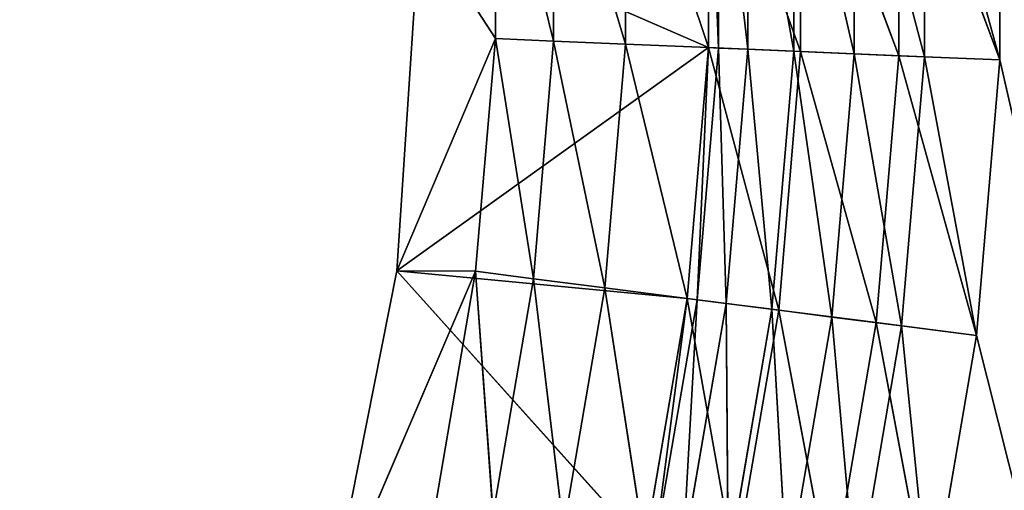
# Model space of a CAD drawing. Extents: x 228 to 329, y 0 to 150.
# Tile 523 of 656: x 301.95 to 312.08, y 44.38 to 49.22. Entities that reach past the tile are written whole.
import ezdxf

# ---------------------------------------------------------------- set-up
doc = ezdxf.new("R2010")
doc.units = 0
doc.header["$LTSCALE"] = 25.4
doc.layers.get('0').update_dxf_attribs({"color": 13, "linetype": 'CONTINUOUS'})

# ---------------------------------------------------------------- blocks, each defined once
blk = doc.blocks.new('SIS-9506-8054_STL_1')
at = {"color": 9}
for p, q in [((78.106, 104.047, 103.589), (77.404, 104.047, 107.118)), ((78.106, 101.047, 103.589), (77.404, 104.047, 107.118)), ((78.106, 104.047, 103.589), (77.404, 104.047, 107.118)), ((78.106, 101.047, 103.589), (77.404, 104.047, 107.118)), ((78.106, 104.047, 103.589), (81.314, 104.047, 101.294)), ((78.341, 104.047, 100), (78.106, 104.047, 103.589)), ((80.657, 104.047, 106.426), (78.106, 104.047, 103.589)), ((80.657, 104.047, 106.426), (78.106, 104.047, 103.589)), ((81.094, 104.047, 103.874), (78.106, 104.047, 103.589)), ((81.094, 104.047, 103.874), (78.106, 104.047, 103.589)), ((78.106, 104.047, 103.589), (81.314, 104.047, 101.294)), ((78.341, 101.047, 100), (78.106, 104.047, 103.589)), ((78.341, 104.047, 100), (78.106, 104.047, 103.589)), ((78.341, 101.047, 100), (78.106, 104.047, 103.589)), ((78.106, 101.047, 103.589), (78.106, 104.047, 103.589)), ((78.106, 101.047, 103.589), (78.106, 104.047, 103.589)), ((81.314, 104.047, 101.294), (78.341, 104.047, 100)), ((81.314, 104.047, 101.294), (78.341, 104.047, 100)), ((80.657, 104.047, 106.426), (81.094, 104.047, 103.874)), ((80.657, 104.047, 106.426), (81.094, 104.047, 103.874)), ((81.094, 104.047, 103.874), (80.757, 103.27, 106.447)), ((81.094, 104.047, 103.874), (80.757, 103.27, 106.447)), ((81.094, 104.047, 103.874), (81.314, 104.047, 101.294)), ((81.094, 104.047, 103.874), (81.314, 104.047, 101.294)), ((81.094, 104.047, 103.874), (81.196, 103.27, 103.887)), ((81.094, 104.047, 103.874), (81.196, 103.27, 103.887)), ((81.314, 104.047, 101.294), (81.196, 103.27, 103.887)), ((81.314, 104.047, 101.294), (81.196, 103.27, 103.887)), ((81.314, 104.047, 101.294), (81.314, 104.047, 98.706)), ((81.314, 104.047, 98.706), (81.416, 103.27, 101.299)), ((81.314, 104.047, 98.706), (81.416, 103.27, 101.299)), ((81.314, 104.047, 101.294), (81.314, 104.047, 98.706)), ((81.314, 104.047, 101.294), (81.416, 103.27, 101.299)), ((81.314, 104.047, 101.294), (81.416, 103.27, 101.299)), ((81.196, 103.27, 103.887), (80.757, 103.27, 106.447)), ((81.196, 103.27, 103.887), (80.757, 103.27, 106.447)), ((81.196, 103.27, 103.887), (81.05, 102.547, 106.51)), ((81.196, 103.27, 103.887), (81.05, 102.547, 106.51)), ((81.416, 103.27, 101.299), (81.196, 103.27, 103.887)), ((81.196, 103.27, 103.887), (81.493, 102.547, 103.925)), ((81.196, 103.27, 103.887), (81.493, 102.547, 103.925)), ((81.416, 103.27, 101.299), (81.196, 103.27, 103.887)), ((81.416, 103.27, 98.701), (81.716, 102.547, 101.312)), ((81.416, 103.27, 98.701), (81.716, 102.547, 101.312)), ((81.416, 103.27, 98.701), (81.416, 103.27, 101.299)), ((81.416, 103.27, 101.299), (81.716, 102.547, 101.312)), ((81.416, 103.27, 101.299), (81.716, 102.547, 101.312)), ((81.416, 103.27, 101.299), (81.493, 102.547, 103.925)), ((81.416, 103.27, 101.299), (81.493, 102.547, 103.925)), ((81.416, 103.27, 98.701), (81.416, 103.27, 101.299)), ((81.493, 102.547, 103.925), (81.05, 102.547, 106.51)), ((81.493, 102.547, 103.925), (81.05, 102.547, 106.51)), ((81.716, 102.547, 101.312), (81.493, 102.547, 103.925)), ((81.493, 102.547, 103.925), (81.966, 101.925, 103.986)), ((81.493, 102.547, 103.925), (81.966, 101.925, 103.986)), ((81.493, 102.547, 103.925), (81.516, 101.925, 106.611)), ((81.493, 102.547, 103.925), (81.516, 101.925, 106.611)), ((81.716, 102.547, 101.312), (81.493, 102.547, 103.925)), ((81.716, 102.547, 98.688), (82.192, 101.925, 101.332)), ((81.716, 102.547, 98.688), (82.192, 101.925, 101.332)), ((81.716, 102.547, 98.688), (81.716, 102.547, 101.312)), ((81.716, 102.547, 101.312), (82.192, 101.925, 101.332)), ((81.716, 102.547, 101.312), (82.192, 101.925, 101.332)), ((81.716, 102.547, 101.312), (81.966, 101.925, 103.986)), ((81.716, 102.547, 101.312), (81.966, 101.925, 103.986)), ((81.716, 102.547, 98.688), (81.716, 102.547, 101.312)), ((81.966, 101.925, 103.986), (81.516, 101.925, 106.611)), ((81.966, 101.925, 103.986), (81.516, 101.925, 106.611)), ((82.192, 101.925, 101.332), (81.966, 101.925, 103.986)), ((81.966, 101.925, 103.986), (82.582, 101.449, 104.065)), ((81.966, 101.925, 103.986), (82.582, 101.449, 104.065)), ((81.966, 101.925, 103.986), (82.123, 101.449, 106.742)), ((81.966, 101.925, 103.986), (82.123, 101.449, 106.742)), ((82.192, 101.925, 101.332), (81.966, 101.925, 103.986)), ((82.192, 101.925, 98.668), (82.813, 101.449, 101.358)), ((82.192, 101.925, 98.668), (82.813, 101.449, 101.358)), ((82.192, 101.925, 98.668), (82.192, 101.925, 101.332)), ((82.192, 101.925, 101.332), (82.813, 101.449, 101.358)), ((82.192, 101.925, 101.332), (82.813, 101.449, 101.358)), ((82.192, 101.925, 101.332), (82.582, 101.449, 104.065)), ((82.192, 101.925, 101.332), (82.582, 101.449, 104.065)), ((82.192, 101.925, 98.668), (82.192, 101.925, 101.332)), ((82.582, 101.449, 104.065), (82.123, 101.449, 106.742)), ((82.582, 101.449, 104.065), (82.123, 101.449, 106.742)), ((82.813, 101.449, 101.358), (82.582, 101.449, 104.065)), ((82.582, 101.449, 104.065), (83.3, 101.149, 104.156)), ((82.582, 101.449, 104.065), (83.3, 101.149, 104.156)), ((82.582, 101.449, 104.065), (82.831, 101.149, 106.894)), ((82.582, 101.449, 104.065), (82.831, 101.149, 106.894)), ((82.813, 101.449, 101.358), (82.582, 101.449, 104.065)), ((82.813, 101.449, 98.642), (83.536, 101.149, 101.389)), ((82.813, 101.449, 98.642), (83.536, 101.149, 101.389)), ((82.813, 101.449, 98.642), (82.813, 101.449, 101.358)), ((82.813, 101.449, 101.358), (83.536, 101.149, 101.389)), ((82.813, 101.449, 101.358), (83.536, 101.149, 101.389)), ((82.813, 101.449, 101.358), (83.3, 101.149, 104.156)), ((82.813, 101.449, 101.358), (83.3, 101.149, 104.156)), ((82.813, 101.449, 98.642), (82.813, 101.449, 101.358)), ((83.3, 101.149, 104.156), (82.831, 101.149, 106.894)), ((83.3, 101.149, 104.156), (82.831, 101.149, 106.894)), ((83.536, 101.149, 101.389), (83.3, 101.149, 104.156)), ((83.3, 101.149, 104.156), (84.07, 101.047, 104.255)), ((83.3, 101.149, 104.156), (84.07, 101.047, 104.255)), ((83.3, 101.149, 104.156), (83.59, 101.047, 107.058)), ((83.3, 101.149, 104.156), (83.59, 101.047, 107.058)), ((83.536, 101.149, 101.389), (83.3, 101.149, 104.156)), ((83.536, 101.149, 98.611), (84.311, 101.047, 101.422)), ((83.536, 101.149, 98.611), (84.311, 101.047, 101.422)), ((83.536, 101.149, 98.611), (83.536, 101.149, 101.389)), ((83.536, 101.149, 101.389), (84.311, 101.047, 101.422)), ((83.536, 101.149, 101.389), (84.311, 101.047, 101.422)), ((83.536, 101.149, 101.389), (84.07, 101.047, 104.255)), ((83.536, 101.149, 101.389), (84.07, 101.047, 104.255)), ((83.536, 101.149, 98.611), (83.536, 101.149, 101.389)), ((78.106, 101.047, 103.589), (77.404, 101.047, 107.118)), ((78.916, 101.047, 103.595), (77.404, 101.047, 107.118)), ((78.106, 101.047, 103.589), (77.404, 101.047, 107.118)), ((78.916, 101.047, 103.595), (77.404, 101.047, 107.118)), ((78.341, 101.047, 100), (78.106, 101.047, 103.589)), ((79.12, 101.047, 101.201), (78.106, 101.047, 103.589)), ((78.341, 101.047, 100), (78.106, 101.047, 103.589)), ((79.12, 101.047, 101.201), (78.106, 101.047, 103.589)), ((78.916, 101.047, 103.595), (78.106, 101.047, 103.589)), ((78.916, 101.047, 103.595), (78.106, 101.047, 103.589)), ((78.341, 101.047, 100), (79.12, 101.047, 101.201)), ((78.341, 101.047, 100), (79.12, 101.047, 101.201)), ((78.916, 101.047, 103.595), (78.51, 101.047, 105.963)), ((78.916, 101.047, 103.595), (78.51, 101.047, 105.963)), ((79.12, 101.047, 101.201), (78.916, 101.047, 103.595)), ((79.511, 100.19, 103.671), (78.916, 101.047, 103.595)), ((79.12, 101.047, 101.201), (78.916, 101.047, 103.595)), ((79.511, 100.19, 103.671), (78.916, 101.047, 103.595)), ((79.096, 100.19, 106.089), (78.916, 101.047, 103.595)), ((79.096, 100.19, 106.089), (78.916, 101.047, 103.595)), ((79.12, 101.047, 98.799), (79.12, 101.047, 101.201)), ((79.719, 100.19, 101.227), (79.12, 101.047, 98.799)), ((79.719, 100.19, 101.227), (79.12, 101.047, 98.799)), ((79.719, 100.19, 101.227), (79.12, 101.047, 101.201)), ((79.12, 101.047, 98.799), (79.12, 101.047, 101.201)), ((79.719, 100.19, 101.227), (79.12, 101.047, 101.201)), ((79.511, 100.19, 103.671), (79.12, 101.047, 101.201)), ((79.511, 100.19, 103.671), (79.12, 101.047, 101.201)), ((84.07, 101.047, 104.255), (83.59, 101.047, 107.058)), ((84.07, 101.047, 104.255), (83.59, 101.047, 107.058)), ((84.311, 101.047, 101.422), (84.07, 101.047, 104.255)), ((84.07, 101.047, 104.255), (93.841, 101.047, 143)), ((84.07, 101.047, 104.255), (93.841, 101.047, 143)), ((84.311, 101.047, 101.422), (84.07, 101.047, 104.255)), ((84.311, 101.047, 98.578), (84.311, 101.047, 101.422)), ((84.311, 101.047, 101.422), (93.841, 101.047, 143)), ((84.311, 101.047, 101.422), (93.841, 101.047, 143)), ((84.311, 101.047, 98.578), (84.311, 101.047, 101.422)), ((79.511, 100.19, 103.671), (79.096, 100.19, 106.089)), ((79.511, 100.19, 103.671), (79.096, 100.19, 106.089)), ((79.719, 100.19, 101.227), (79.511, 100.19, 103.671)), ((80.245, 99.45, 103.765), (79.511, 100.19, 103.671)), ((79.719, 100.19, 101.227), (79.511, 100.19, 103.671)), ((80.245, 99.45, 103.765), (79.511, 100.19, 103.671)), ((79.819, 99.45, 106.245), (79.511, 100.19, 103.671)), ((79.819, 99.45, 106.245), (79.511, 100.19, 103.671)), ((79.719, 100.19, 98.773), (79.719, 100.19, 101.227)), ((80.458, 99.45, 101.258), (79.719, 100.19, 98.773)), ((80.458, 99.45, 101.258), (79.719, 100.19, 98.773)), ((80.458, 99.45, 101.258), (79.719, 100.19, 101.227)), ((79.719, 100.19, 98.773), (79.719, 100.19, 101.227)), ((80.458, 99.45, 101.258), (79.719, 100.19, 101.227)), ((80.245, 99.45, 103.765), (79.719, 100.19, 101.227)), ((80.245, 99.45, 103.765), (79.719, 100.19, 101.227)), ((80.245, 99.45, 103.765), (79.819, 99.45, 106.245)), ((80.245, 99.45, 103.765), (79.819, 99.45, 106.245)), ((80.458, 99.45, 101.258), (80.245, 99.45, 103.765)), ((81.094, 98.851, 103.874), (80.245, 99.45, 103.765)), ((80.458, 99.45, 101.258), (80.245, 99.45, 103.765)), ((81.094, 98.851, 103.874), (80.245, 99.45, 103.765)), ((80.657, 98.851, 106.426), (80.245, 99.45, 103.765)), ((80.657, 98.851, 106.426), (80.245, 99.45, 103.765)), ((80.458, 99.45, 98.742), (80.458, 99.45, 101.258)), ((81.314, 98.851, 101.294), (80.458, 99.45, 98.742)), ((81.314, 98.851, 101.294), (80.458, 99.45, 98.742)), ((81.314, 98.851, 101.294), (80.458, 99.45, 101.258)), ((80.458, 99.45, 98.742), (80.458, 99.45, 101.258)), ((81.314, 98.851, 101.294), (80.458, 99.45, 101.258)), ((81.094, 98.851, 103.874), (80.458, 99.45, 101.258)), ((81.094, 98.851, 103.874), (80.458, 99.45, 101.258)), ((81.094, 98.851, 103.874), (80.657, 98.851, 106.426)), ((81.094, 98.851, 103.874), (80.657, 98.851, 106.426)), ((81.314, 98.851, 101.294), (81.094, 98.851, 103.874)), ((82.035, 98.409, 103.994), (81.094, 98.851, 103.874)), ((81.314, 98.851, 101.294), (81.094, 98.851, 103.874)), ((82.035, 98.409, 103.994), (81.094, 98.851, 103.874)), ((81.584, 98.409, 106.625), (81.094, 98.851, 103.874)), ((81.584, 98.409, 106.625), (81.094, 98.851, 103.874)), ((81.314, 98.851, 98.706), (81.314, 98.851, 101.294)), ((82.261, 98.409, 101.335), (81.314, 98.851, 98.706)), ((82.261, 98.409, 101.335), (81.314, 98.851, 98.706)), ((82.261, 98.409, 101.335), (81.314, 98.851, 101.294)), ((81.314, 98.851, 98.706), (81.314, 98.851, 101.294)), ((82.261, 98.409, 101.335), (81.314, 98.851, 101.294)), ((82.035, 98.409, 103.994), (81.314, 98.851, 101.294)), ((82.035, 98.409, 103.994), (81.314, 98.851, 101.294)), ((82.035, 98.409, 103.994), (81.584, 98.409, 106.625)), ((82.035, 98.409, 103.994), (81.584, 98.409, 106.625)), ((82.261, 98.409, 101.335), (82.035, 98.409, 103.994)), ((83.037, 98.138, 104.123), (82.035, 98.409, 103.994)), ((82.261, 98.409, 101.335), (82.035, 98.409, 103.994)), ((83.037, 98.138, 104.123), (82.035, 98.409, 103.994)), ((82.571, 98.138, 106.838), (82.035, 98.409, 103.994)), ((82.571, 98.138, 106.838), (82.035, 98.409, 103.994)), ((82.261, 98.409, 98.665), (82.261, 98.409, 101.335)), ((83.27, 98.138, 101.378), (82.261, 98.409, 98.665)), ((83.27, 98.138, 101.378), (82.261, 98.409, 98.665)), ((83.27, 98.138, 101.378), (82.261, 98.409, 101.335)), ((82.261, 98.409, 98.665), (82.261, 98.409, 101.335)), ((83.27, 98.138, 101.378), (82.261, 98.409, 101.335)), ((83.037, 98.138, 104.123), (82.261, 98.409, 101.335)), ((83.037, 98.138, 104.123), (82.261, 98.409, 101.335)), ((83.037, 98.138, 104.123), (82.571, 98.138, 106.838)), ((83.037, 98.138, 104.123), (82.571, 98.138, 106.838)), ((83.27, 98.138, 101.378), (83.037, 98.138, 104.123)), ((84.07, 98.047, 104.255), (83.037, 98.138, 104.123)), ((83.27, 98.138, 101.378), (83.037, 98.138, 104.123)), ((84.07, 98.047, 104.255), (83.037, 98.138, 104.123)), ((83.59, 98.047, 107.058), (83.037, 98.138, 104.123)), ((83.59, 98.047, 107.058), (83.037, 98.138, 104.123)), ((83.27, 98.138, 98.622), (83.27, 98.138, 101.378)), ((84.311, 98.047, 101.422), (83.27, 98.138, 98.622)), ((84.311, 98.047, 101.422), (83.27, 98.138, 98.622)), ((84.311, 98.047, 101.422), (83.27, 98.138, 101.378)), ((83.27, 98.138, 98.622), (83.27, 98.138, 101.378)), ((84.311, 98.047, 101.422), (83.27, 98.138, 101.378)), ((84.07, 98.047, 104.255), (83.27, 98.138, 101.378)), ((84.07, 98.047, 104.255), (83.27, 98.138, 101.378)), ((83.59, 98.047, 107.058), (84.07, 98.047, 104.255)), ((83.59, 98.047, 107.058), (84.07, 98.047, 104.255)), ((84.07, 98.047, 104.255), (93.841, 98.047, 143)), ((84.07, 98.047, 104.255), (84.311, 98.047, 101.422)), ((84.07, 98.047, 104.255), (93.841, 98.047, 143)), ((84.07, 98.047, 104.255), (84.311, 98.047, 101.422)), ((84.311, 98.047, 101.422), (93.841, 98.047, 143)), ((84.311, 98.047, 101.422), (93.841, 98.047, 143)), ((84.311, 98.047, 101.422), (84.311, 98.047, 98.578)), ((84.311, 98.047, 101.422), (84.311, 98.047, 98.578))]:
    blk.add_line(p, q, dxfattribs=at)
mesh = blk.add_polyface(dxfattribs=at)
corners = [(77.404, 104.047, 107.118), (80.657, 104.047, 106.426), (78.106, 104.047, 103.589)]
mesh.append_faces([[corners[k] for k in face] for face in [(0, 1, 2)]], dxfattribs={"color": 9})
mesh = blk.add_polyface(dxfattribs=at)
corners = [(78.106, 104.047, 103.589), (78.106, 101.047, 103.589), (77.404, 104.047, 107.118)]
mesh.append_faces([[corners[k] for k in face] for face in [(0, 1, 2)]], dxfattribs={"color": 9})
mesh = blk.add_polyface(dxfattribs=at)
corners = [(77.404, 104.047, 107.118), (78.106, 101.047, 103.589), (77.404, 101.047, 107.118)]
mesh.append_faces([[corners[k] for k in face] for face in [(0, 1, 2)]], dxfattribs={"color": 9})
mesh = blk.add_polyface(dxfattribs=at)
corners = [(78.106, 104.047, 103.589), (81.314, 104.047, 101.294), (78.341, 104.047, 100)]
mesh.append_faces([[corners[k] for k in face] for face in [(0, 1, 2)]], dxfattribs={"color": 9})
mesh = blk.add_polyface(dxfattribs=at)
corners = [(80.657, 104.047, 106.426), (81.094, 104.047, 103.874), (78.106, 104.047, 103.589)]
mesh.append_faces([[corners[k] for k in face] for face in [(0, 1, 2)]], dxfattribs={"color": 9})
mesh = blk.add_polyface(dxfattribs=at)
corners = [(81.094, 104.047, 103.874), (81.314, 104.047, 101.294), (78.106, 104.047, 103.589)]
mesh.append_faces([[corners[k] for k in face] for face in [(0, 1, 2)]], dxfattribs={"color": 9})
mesh = blk.add_polyface(dxfattribs=at)
corners = [(78.341, 104.047, 100), (78.341, 101.047, 100), (78.106, 104.047, 103.589)]
mesh.append_faces([[corners[k] for k in face] for face in [(0, 1, 2)]], dxfattribs={"color": 9})
mesh = blk.add_polyface(dxfattribs=at)
corners = [(78.106, 104.047, 103.589), (78.341, 101.047, 100), (78.106, 101.047, 103.589)]
mesh.append_faces([[corners[k] for k in face] for face in [(0, 1, 2)]], dxfattribs={"color": 9})
mesh = blk.add_polyface(dxfattribs=at)
corners = [(81.314, 104.047, 101.294), (81.314, 104.047, 98.706), (78.341, 104.047, 100)]
mesh.append_faces([[corners[k] for k in face] for face in [(0, 1, 2)]], dxfattribs={"color": 9})
mesh = blk.add_polyface(dxfattribs=at)
corners = [(80.657, 104.047, 106.426), (80.757, 103.27, 106.447), (81.094, 104.047, 103.874)]
mesh.append_faces([[corners[k] for k in face] for face in [(0, 1, 2)]], dxfattribs={"color": 9})
mesh = blk.add_polyface(dxfattribs=at)
corners = [(81.094, 104.047, 103.874), (80.757, 103.27, 106.447), (81.196, 103.27, 103.887)]
mesh.append_faces([[corners[k] for k in face] for face in [(0, 1, 2)]], dxfattribs={"color": 9})
mesh = blk.add_polyface(dxfattribs=at)
corners = [(81.314, 104.047, 101.294), (81.094, 104.047, 103.874), (81.196, 103.27, 103.887)]
mesh.append_faces([[corners[k] for k in face] for face in [(0, 1, 2)]], dxfattribs={"color": 9})
mesh = blk.add_polyface(dxfattribs=at)
corners = [(81.314, 104.047, 101.294), (81.196, 103.27, 103.887), (81.416, 103.27, 101.299)]
mesh.append_faces([[corners[k] for k in face] for face in [(0, 1, 2)]], dxfattribs={"color": 9})
mesh = blk.add_polyface(dxfattribs=at)
corners = [(81.314, 104.047, 98.706), (81.416, 103.27, 101.299), (81.416, 103.27, 98.701)]
mesh.append_faces([[corners[k] for k in face] for face in [(0, 1, 2)]], dxfattribs={"color": 9})
mesh = blk.add_polyface(dxfattribs=at)
corners = [(81.314, 104.047, 101.294), (81.416, 103.27, 101.299), (81.314, 104.047, 98.706)]
mesh.append_faces([[corners[k] for k in face] for face in [(0, 1, 2)]], dxfattribs={"color": 9})
mesh = blk.add_polyface(dxfattribs=at)
corners = [(80.757, 103.27, 106.447), (81.05, 102.547, 106.51), (81.196, 103.27, 103.887)]
mesh.append_faces([[corners[k] for k in face] for face in [(0, 1, 2)]], dxfattribs={"color": 9})
mesh = blk.add_polyface(dxfattribs=at)
corners = [(81.196, 103.27, 103.887), (81.05, 102.547, 106.51), (81.493, 102.547, 103.925)]
mesh.append_faces([[corners[k] for k in face] for face in [(0, 1, 2)]], dxfattribs={"color": 9})
mesh = blk.add_polyface(dxfattribs=at)
corners = [(81.416, 103.27, 101.299), (81.196, 103.27, 103.887), (81.493, 102.547, 103.925)]
mesh.append_faces([[corners[k] for k in face] for face in [(0, 1, 2)]], dxfattribs={"color": 9})
mesh = blk.add_polyface(dxfattribs=at)
corners = [(81.416, 103.27, 98.701), (81.716, 102.547, 101.312), (81.716, 102.547, 98.688)]
mesh.append_faces([[corners[k] for k in face] for face in [(0, 1, 2)]], dxfattribs={"color": 9})
mesh = blk.add_polyface(dxfattribs=at)
corners = [(81.416, 103.27, 101.299), (81.716, 102.547, 101.312), (81.416, 103.27, 98.701)]
mesh.append_faces([[corners[k] for k in face] for face in [(0, 1, 2)]], dxfattribs={"color": 9})
mesh = blk.add_polyface(dxfattribs=at)
corners = [(81.416, 103.27, 101.299), (81.493, 102.547, 103.925), (81.716, 102.547, 101.312)]
mesh.append_faces([[corners[k] for k in face] for face in [(0, 1, 2)]], dxfattribs={"color": 9})
mesh = blk.add_polyface(dxfattribs=at)
corners = [(81.05, 102.547, 106.51), (81.516, 101.925, 106.611), (81.493, 102.547, 103.925)]
mesh.append_faces([[corners[k] for k in face] for face in [(0, 1, 2)]], dxfattribs={"color": 9})
mesh = blk.add_polyface(dxfattribs=at)
corners = [(81.716, 102.547, 101.312), (81.493, 102.547, 103.925), (81.966, 101.925, 103.986)]
mesh.append_faces([[corners[k] for k in face] for face in [(0, 1, 2)]], dxfattribs={"color": 9})
mesh = blk.add_polyface(dxfattribs=at)
corners = [(81.493, 102.547, 103.925), (81.516, 101.925, 106.611), (81.966, 101.925, 103.986)]
mesh.append_faces([[corners[k] for k in face] for face in [(0, 1, 2)]], dxfattribs={"color": 9})
mesh = blk.add_polyface(dxfattribs=at)
corners = [(81.716, 102.547, 98.688), (82.192, 101.925, 101.332), (82.192, 101.925, 98.668)]
mesh.append_faces([[corners[k] for k in face] for face in [(0, 1, 2)]], dxfattribs={"color": 9})
mesh = blk.add_polyface(dxfattribs=at)
corners = [(81.716, 102.547, 101.312), (82.192, 101.925, 101.332), (81.716, 102.547, 98.688)]
mesh.append_faces([[corners[k] for k in face] for face in [(0, 1, 2)]], dxfattribs={"color": 9})
mesh = blk.add_polyface(dxfattribs=at)
corners = [(81.716, 102.547, 101.312), (81.966, 101.925, 103.986), (82.192, 101.925, 101.332)]
mesh.append_faces([[corners[k] for k in face] for face in [(0, 1, 2)]], dxfattribs={"color": 9})
mesh = blk.add_polyface(dxfattribs=at)
corners = [(82.123, 101.449, 106.742), (81.966, 101.925, 103.986), (81.516, 101.925, 106.611)]
mesh.append_faces([[corners[k] for k in face] for face in [(0, 1, 2)]], dxfattribs={"color": 9})
mesh = blk.add_polyface(dxfattribs=at)
corners = [(82.582, 101.449, 104.065), (82.192, 101.925, 101.332), (81.966, 101.925, 103.986)]
mesh.append_faces([[corners[k] for k in face] for face in [(0, 1, 2)]], dxfattribs={"color": 9})
mesh = blk.add_polyface(dxfattribs=at)
corners = [(82.123, 101.449, 106.742), (82.582, 101.449, 104.065), (81.966, 101.925, 103.986)]
mesh.append_faces([[corners[k] for k in face] for face in [(0, 1, 2)]], dxfattribs={"color": 9})
mesh = blk.add_polyface(dxfattribs=at)
corners = [(82.813, 101.449, 101.358), (82.813, 101.449, 98.642), (82.192, 101.925, 98.668)]
mesh.append_faces([[corners[k] for k in face] for face in [(0, 1, 2)]], dxfattribs={"color": 9})
mesh = blk.add_polyface(dxfattribs=at)
corners = [(82.813, 101.449, 101.358), (82.192, 101.925, 98.668), (82.192, 101.925, 101.332)]
mesh.append_faces([[corners[k] for k in face] for face in [(0, 1, 2)]], dxfattribs={"color": 9})
mesh = blk.add_polyface(dxfattribs=at)
corners = [(82.582, 101.449, 104.065), (82.813, 101.449, 101.358), (82.192, 101.925, 101.332)]
mesh.append_faces([[corners[k] for k in face] for face in [(0, 1, 2)]], dxfattribs={"color": 9})
mesh = blk.add_polyface(dxfattribs=at)
corners = [(82.831, 101.149, 106.894), (82.582, 101.449, 104.065), (82.123, 101.449, 106.742)]
mesh.append_faces([[corners[k] for k in face] for face in [(0, 1, 2)]], dxfattribs={"color": 9})
mesh = blk.add_polyface(dxfattribs=at)
corners = [(83.3, 101.149, 104.156), (82.813, 101.449, 101.358), (82.582, 101.449, 104.065)]
mesh.append_faces([[corners[k] for k in face] for face in [(0, 1, 2)]], dxfattribs={"color": 9})
mesh = blk.add_polyface(dxfattribs=at)
corners = [(82.831, 101.149, 106.894), (83.3, 101.149, 104.156), (82.582, 101.449, 104.065)]
mesh.append_faces([[corners[k] for k in face] for face in [(0, 1, 2)]], dxfattribs={"color": 9})
mesh = blk.add_polyface(dxfattribs=at)
corners = [(83.536, 101.149, 101.389), (83.536, 101.149, 98.611), (82.813, 101.449, 98.642)]
mesh.append_faces([[corners[k] for k in face] for face in [(0, 1, 2)]], dxfattribs={"color": 9})
mesh = blk.add_polyface(dxfattribs=at)
corners = [(83.536, 101.149, 101.389), (82.813, 101.449, 98.642), (82.813, 101.449, 101.358)]
mesh.append_faces([[corners[k] for k in face] for face in [(0, 1, 2)]], dxfattribs={"color": 9})
mesh = blk.add_polyface(dxfattribs=at)
corners = [(83.3, 101.149, 104.156), (83.536, 101.149, 101.389), (82.813, 101.449, 101.358)]
mesh.append_faces([[corners[k] for k in face] for face in [(0, 1, 2)]], dxfattribs={"color": 9})
mesh = blk.add_polyface(dxfattribs=at)
corners = [(83.59, 101.047, 107.058), (83.3, 101.149, 104.156), (82.831, 101.149, 106.894)]
mesh.append_faces([[corners[k] for k in face] for face in [(0, 1, 2)]], dxfattribs={"color": 9})
mesh = blk.add_polyface(dxfattribs=at)
corners = [(84.07, 101.047, 104.255), (83.536, 101.149, 101.389), (83.3, 101.149, 104.156)]
mesh.append_faces([[corners[k] for k in face] for face in [(0, 1, 2)]], dxfattribs={"color": 9})
mesh = blk.add_polyface(dxfattribs=at)
corners = [(83.59, 101.047, 107.058), (84.07, 101.047, 104.255), (83.3, 101.149, 104.156)]
mesh.append_faces([[corners[k] for k in face] for face in [(0, 1, 2)]], dxfattribs={"color": 9})
mesh = blk.add_polyface(dxfattribs=at)
corners = [(84.311, 101.047, 101.422), (84.311, 101.047, 98.578), (83.536, 101.149, 98.611)]
mesh.append_faces([[corners[k] for k in face] for face in [(0, 1, 2)]], dxfattribs={"color": 9})
mesh = blk.add_polyface(dxfattribs=at)
corners = [(84.311, 101.047, 101.422), (83.536, 101.149, 98.611), (83.536, 101.149, 101.389)]
mesh.append_faces([[corners[k] for k in face] for face in [(0, 1, 2)]], dxfattribs={"color": 9})
mesh = blk.add_polyface(dxfattribs=at)
corners = [(84.07, 101.047, 104.255), (84.311, 101.047, 101.422), (83.536, 101.149, 101.389)]
mesh.append_faces([[corners[k] for k in face] for face in [(0, 1, 2)]], dxfattribs={"color": 9})
mesh = blk.add_polyface(dxfattribs=at)
corners = [(77.404, 101.047, 107.118), (78.106, 101.047, 103.589), (78.916, 101.047, 103.595)]
mesh.append_faces([[corners[k] for k in face] for face in [(0, 1, 2)]], dxfattribs={"color": 9})
mesh = blk.add_polyface(dxfattribs=at)
corners = [(77.404, 101.047, 107.118), (78.916, 101.047, 103.595), (78.51, 101.047, 105.963)]
mesh.append_faces([[corners[k] for k in face] for face in [(0, 1, 2)]], dxfattribs={"color": 9})
mesh = blk.add_polyface(dxfattribs=at)
corners = [(78.106, 101.047, 103.589), (78.341, 101.047, 100), (79.12, 101.047, 101.201)]
mesh.append_faces([[corners[k] for k in face] for face in [(0, 1, 2)]], dxfattribs={"color": 9})
mesh = blk.add_polyface(dxfattribs=at)
corners = [(78.916, 101.047, 103.595), (78.106, 101.047, 103.589), (79.12, 101.047, 101.201)]
mesh.append_faces([[corners[k] for k in face] for face in [(0, 1, 2)]], dxfattribs={"color": 9})
mesh = blk.add_polyface(dxfattribs=at)
corners = [(79.12, 101.047, 101.201), (78.341, 101.047, 100), (79.12, 101.047, 98.799)]
mesh.append_faces([[corners[k] for k in face] for face in [(0, 1, 2)]], dxfattribs={"color": 9})
mesh = blk.add_polyface(dxfattribs=at)
corners = [(78.916, 101.047, 103.595), (79.096, 100.19, 106.089), (78.51, 101.047, 105.963)]
mesh.append_faces([[corners[k] for k in face] for face in [(0, 1, 2)]], dxfattribs={"color": 9})
mesh = blk.add_polyface(dxfattribs=at)
corners = [(79.12, 101.047, 101.201), (79.511, 100.19, 103.671), (78.916, 101.047, 103.595)]
mesh.append_faces([[corners[k] for k in face] for face in [(0, 1, 2)]], dxfattribs={"color": 9})
mesh = blk.add_polyface(dxfattribs=at)
corners = [(78.916, 101.047, 103.595), (79.511, 100.19, 103.671), (79.096, 100.19, 106.089)]
mesh.append_faces([[corners[k] for k in face] for face in [(0, 1, 2)]], dxfattribs={"color": 9})
mesh = blk.add_polyface(dxfattribs=at)
corners = [(79.12, 101.047, 98.799), (79.719, 100.19, 98.773), (79.719, 100.19, 101.227)]
mesh.append_faces([[corners[k] for k in face] for face in [(0, 1, 2)]], dxfattribs={"color": 9})
mesh = blk.add_polyface(dxfattribs=at)
corners = [(79.12, 101.047, 98.799), (79.719, 100.19, 101.227), (79.12, 101.047, 101.201)]
mesh.append_faces([[corners[k] for k in face] for face in [(0, 1, 2)]], dxfattribs={"color": 9})
mesh = blk.add_polyface(dxfattribs=at)
corners = [(79.12, 101.047, 101.201), (79.719, 100.19, 101.227), (79.511, 100.19, 103.671)]
mesh.append_faces([[corners[k] for k in face] for face in [(0, 1, 2)]], dxfattribs={"color": 9})
mesh = blk.add_polyface(dxfattribs=at)
corners = [(93.841, 101.047, 143), (84.07, 101.047, 104.255), (83.59, 101.047, 107.058)]
mesh.append_faces([[corners[k] for k in face] for face in [(0, 1, 2)]], dxfattribs={"color": 9})
mesh = blk.add_polyface(dxfattribs=at)
corners = [(93.841, 101.047, 143), (84.311, 101.047, 101.422), (84.07, 101.047, 104.255)]
mesh.append_faces([[corners[k] for k in face] for face in [(0, 1, 2)]], dxfattribs={"color": 9})
mesh = blk.add_polyface(dxfattribs=at)
corners = [(93.841, 101.047, 143), (93.841, 101.047, 57), (84.311, 101.047, 98.578)]
mesh.append_faces([[corners[k] for k in face] for face in [(0, 1, 2)]], dxfattribs={"color": 9})
mesh = blk.add_polyface(dxfattribs=at)
corners = [(93.841, 101.047, 143), (84.311, 101.047, 98.578), (84.311, 101.047, 101.422)]
mesh.append_faces([[corners[k] for k in face] for face in [(0, 1, 2)]], dxfattribs={"color": 9})
mesh = blk.add_polyface(dxfattribs=at)
corners = [(79.819, 99.45, 106.245), (79.096, 100.19, 106.089), (79.511, 100.19, 103.671)]
mesh.append_faces([[corners[k] for k in face] for face in [(0, 1, 2)]], dxfattribs={"color": 9})
mesh = blk.add_polyface(dxfattribs=at)
corners = [(80.245, 99.45, 103.765), (79.511, 100.19, 103.671), (79.719, 100.19, 101.227)]
mesh.append_faces([[corners[k] for k in face] for face in [(0, 1, 2)]], dxfattribs={"color": 9})
mesh = blk.add_polyface(dxfattribs=at)
corners = [(79.819, 99.45, 106.245), (79.511, 100.19, 103.671), (80.245, 99.45, 103.765)]
mesh.append_faces([[corners[k] for k in face] for face in [(0, 1, 2)]], dxfattribs={"color": 9})
mesh = blk.add_polyface(dxfattribs=at)
corners = [(79.719, 100.19, 98.773), (80.458, 99.45, 98.742), (80.458, 99.45, 101.258)]
mesh.append_faces([[corners[k] for k in face] for face in [(0, 1, 2)]], dxfattribs={"color": 9})
mesh = blk.add_polyface(dxfattribs=at)
corners = [(79.719, 100.19, 98.773), (80.458, 99.45, 101.258), (79.719, 100.19, 101.227)]
mesh.append_faces([[corners[k] for k in face] for face in [(0, 1, 2)]], dxfattribs={"color": 9})
mesh = blk.add_polyface(dxfattribs=at)
corners = [(80.245, 99.45, 103.765), (79.719, 100.19, 101.227), (80.458, 99.45, 101.258)]
mesh.append_faces([[corners[k] for k in face] for face in [(0, 1, 2)]], dxfattribs={"color": 9})
mesh = blk.add_polyface(dxfattribs=at)
corners = [(80.657, 98.851, 106.426), (79.819, 99.45, 106.245), (80.245, 99.45, 103.765)]
mesh.append_faces([[corners[k] for k in face] for face in [(0, 1, 2)]], dxfattribs={"color": 9})
mesh = blk.add_polyface(dxfattribs=at)
corners = [(81.094, 98.851, 103.874), (80.245, 99.45, 103.765), (80.458, 99.45, 101.258)]
mesh.append_faces([[corners[k] for k in face] for face in [(0, 1, 2)]], dxfattribs={"color": 9})
mesh = blk.add_polyface(dxfattribs=at)
corners = [(80.657, 98.851, 106.426), (80.245, 99.45, 103.765), (81.094, 98.851, 103.874)]
mesh.append_faces([[corners[k] for k in face] for face in [(0, 1, 2)]], dxfattribs={"color": 9})
mesh = blk.add_polyface(dxfattribs=at)
corners = [(81.314, 98.851, 101.294), (80.458, 99.45, 98.742), (81.314, 98.851, 98.706)]
mesh.append_faces([[corners[k] for k in face] for face in [(0, 1, 2)]], dxfattribs={"color": 9})
mesh = blk.add_polyface(dxfattribs=at)
corners = [(81.314, 98.851, 101.294), (80.458, 99.45, 101.258), (80.458, 99.45, 98.742)]
mesh.append_faces([[corners[k] for k in face] for face in [(0, 1, 2)]], dxfattribs={"color": 9})
mesh = blk.add_polyface(dxfattribs=at)
corners = [(81.094, 98.851, 103.874), (80.458, 99.45, 101.258), (81.314, 98.851, 101.294)]
mesh.append_faces([[corners[k] for k in face] for face in [(0, 1, 2)]], dxfattribs={"color": 9})
mesh = blk.add_polyface(dxfattribs=at)
corners = [(81.584, 98.409, 106.625), (80.657, 98.851, 106.426), (81.094, 98.851, 103.874)]
mesh.append_faces([[corners[k] for k in face] for face in [(0, 1, 2)]], dxfattribs={"color": 9})
mesh = blk.add_polyface(dxfattribs=at)
corners = [(82.035, 98.409, 103.994), (81.094, 98.851, 103.874), (81.314, 98.851, 101.294)]
mesh.append_faces([[corners[k] for k in face] for face in [(0, 1, 2)]], dxfattribs={"color": 9})
mesh = blk.add_polyface(dxfattribs=at)
corners = [(81.584, 98.409, 106.625), (81.094, 98.851, 103.874), (82.035, 98.409, 103.994)]
mesh.append_faces([[corners[k] for k in face] for face in [(0, 1, 2)]], dxfattribs={"color": 9})
mesh = blk.add_polyface(dxfattribs=at)
corners = [(82.261, 98.409, 101.335), (81.314, 98.851, 98.706), (82.261, 98.409, 98.665)]
mesh.append_faces([[corners[k] for k in face] for face in [(0, 1, 2)]], dxfattribs={"color": 9})
mesh = blk.add_polyface(dxfattribs=at)
corners = [(82.261, 98.409, 101.335), (81.314, 98.851, 101.294), (81.314, 98.851, 98.706)]
mesh.append_faces([[corners[k] for k in face] for face in [(0, 1, 2)]], dxfattribs={"color": 9})
mesh = blk.add_polyface(dxfattribs=at)
corners = [(82.035, 98.409, 103.994), (81.314, 98.851, 101.294), (82.261, 98.409, 101.335)]
mesh.append_faces([[corners[k] for k in face] for face in [(0, 1, 2)]], dxfattribs={"color": 9})
mesh = blk.add_polyface(dxfattribs=at)
corners = [(82.571, 98.138, 106.838), (81.584, 98.409, 106.625), (82.035, 98.409, 103.994)]
mesh.append_faces([[corners[k] for k in face] for face in [(0, 1, 2)]], dxfattribs={"color": 9})
mesh = blk.add_polyface(dxfattribs=at)
corners = [(83.037, 98.138, 104.123), (82.035, 98.409, 103.994), (82.261, 98.409, 101.335)]
mesh.append_faces([[corners[k] for k in face] for face in [(0, 1, 2)]], dxfattribs={"color": 9})
mesh = blk.add_polyface(dxfattribs=at)
corners = [(82.571, 98.138, 106.838), (82.035, 98.409, 103.994), (83.037, 98.138, 104.123)]
mesh.append_faces([[corners[k] for k in face] for face in [(0, 1, 2)]], dxfattribs={"color": 9})
mesh = blk.add_polyface(dxfattribs=at)
corners = [(83.27, 98.138, 101.378), (82.261, 98.409, 98.665), (83.27, 98.138, 98.622)]
mesh.append_faces([[corners[k] for k in face] for face in [(0, 1, 2)]], dxfattribs={"color": 9})
mesh = blk.add_polyface(dxfattribs=at)
corners = [(83.27, 98.138, 101.378), (82.261, 98.409, 101.335), (82.261, 98.409, 98.665)]
mesh.append_faces([[corners[k] for k in face] for face in [(0, 1, 2)]], dxfattribs={"color": 9})
mesh = blk.add_polyface(dxfattribs=at)
corners = [(83.037, 98.138, 104.123), (82.261, 98.409, 101.335), (83.27, 98.138, 101.378)]
mesh.append_faces([[corners[k] for k in face] for face in [(0, 1, 2)]], dxfattribs={"color": 9})
mesh = blk.add_polyface(dxfattribs=at)
corners = [(83.59, 98.047, 107.058), (82.571, 98.138, 106.838), (83.037, 98.138, 104.123)]
mesh.append_faces([[corners[k] for k in face] for face in [(0, 1, 2)]], dxfattribs={"color": 9})
mesh = blk.add_polyface(dxfattribs=at)
corners = [(84.07, 98.047, 104.255), (83.037, 98.138, 104.123), (83.27, 98.138, 101.378)]
mesh.append_faces([[corners[k] for k in face] for face in [(0, 1, 2)]], dxfattribs={"color": 9})
mesh = blk.add_polyface(dxfattribs=at)
corners = [(83.59, 98.047, 107.058), (83.037, 98.138, 104.123), (84.07, 98.047, 104.255)]
mesh.append_faces([[corners[k] for k in face] for face in [(0, 1, 2)]], dxfattribs={"color": 9})
mesh = blk.add_polyface(dxfattribs=at)
corners = [(84.311, 98.047, 101.422), (83.27, 98.138, 98.622), (84.311, 98.047, 98.578)]
mesh.append_faces([[corners[k] for k in face] for face in [(0, 1, 2)]], dxfattribs={"color": 9})
mesh = blk.add_polyface(dxfattribs=at)
corners = [(84.311, 98.047, 101.422), (83.27, 98.138, 101.378), (83.27, 98.138, 98.622)]
mesh.append_faces([[corners[k] for k in face] for face in [(0, 1, 2)]], dxfattribs={"color": 9})
mesh = blk.add_polyface(dxfattribs=at)
corners = [(84.07, 98.047, 104.255), (83.27, 98.138, 101.378), (84.311, 98.047, 101.422)]
mesh.append_faces([[corners[k] for k in face] for face in [(0, 1, 2)]], dxfattribs={"color": 9})
mesh = blk.add_polyface(dxfattribs=at)
corners = [(93.841, 98.047, 143), (83.59, 98.047, 107.058), (84.07, 98.047, 104.255)]
mesh.append_faces([[corners[k] for k in face] for face in [(0, 1, 2)]], dxfattribs={"color": 9})
mesh = blk.add_polyface(dxfattribs=at)
corners = [(93.841, 98.047, 143), (84.07, 98.047, 104.255), (84.311, 98.047, 101.422)]
mesh.append_faces([[corners[k] for k in face] for face in [(0, 1, 2)]], dxfattribs={"color": 9})
mesh = blk.add_polyface(dxfattribs=at)
corners = [(93.841, 98.047, 143), (84.311, 98.047, 101.422), (84.311, 98.047, 98.578)]
mesh.append_faces([[corners[k] for k in face] for face in [(0, 1, 2)]], dxfattribs={"color": 9})
mesh = blk.add_polyface(dxfattribs=at)
corners = [(93.841, 98.047, 143), (84.311, 98.047, 98.578), (93.841, 98.047, 57)]
mesh.append_faces([[corners[k] for k in face] for face in [(0, 1, 2)]], dxfattribs={"color": 9})
mesh = blk.add_polyface(dxfattribs=at)
corners = [(97.841, 4.047, 147), (3.841, 4.047, 53), (3.841, 4.047, 147)]
mesh.append_faces([[corners[k] for k in face] for face in [(0, 1, 2)]], dxfattribs={"color": 9})
mesh = blk.add_polyface(dxfattribs=at)
corners = [(97.841, 4.047, 147), (97.841, 4.047, 53), (3.841, 4.047, 53)]
mesh.append_faces([[corners[k] for k in face] for face in [(0, 1, 2)]], dxfattribs={"color": 9})
mesh = blk.add_polyface(dxfattribs=at)
corners = [(3.841, 1.047, 147), (97.841, 1.047, 53), (97.841, 1.047, 147)]
mesh.append_faces([[corners[k] for k in face] for face in [(0, 1, 2)]], dxfattribs={"color": 9})
mesh = blk.add_polyface(dxfattribs=at)
corners = [(3.841, 1.047, 147), (3.841, 1.047, 53), (97.841, 1.047, 53)]
mesh.append_faces([[corners[k] for k in face] for face in [(0, 1, 2)]], dxfattribs={"color": 9})

msp = doc.modelspace()

# ---------------------------------------------------------------- block references
at = {"color": 0, "extrusion": (0, -1, -3.33067e-16)}
msp.add_blockref('SIS-9506-8054_STL_1', (227.723, -1.646, -150.225), dxfattribs=at)

doc.saveas('drawing.dxf')
